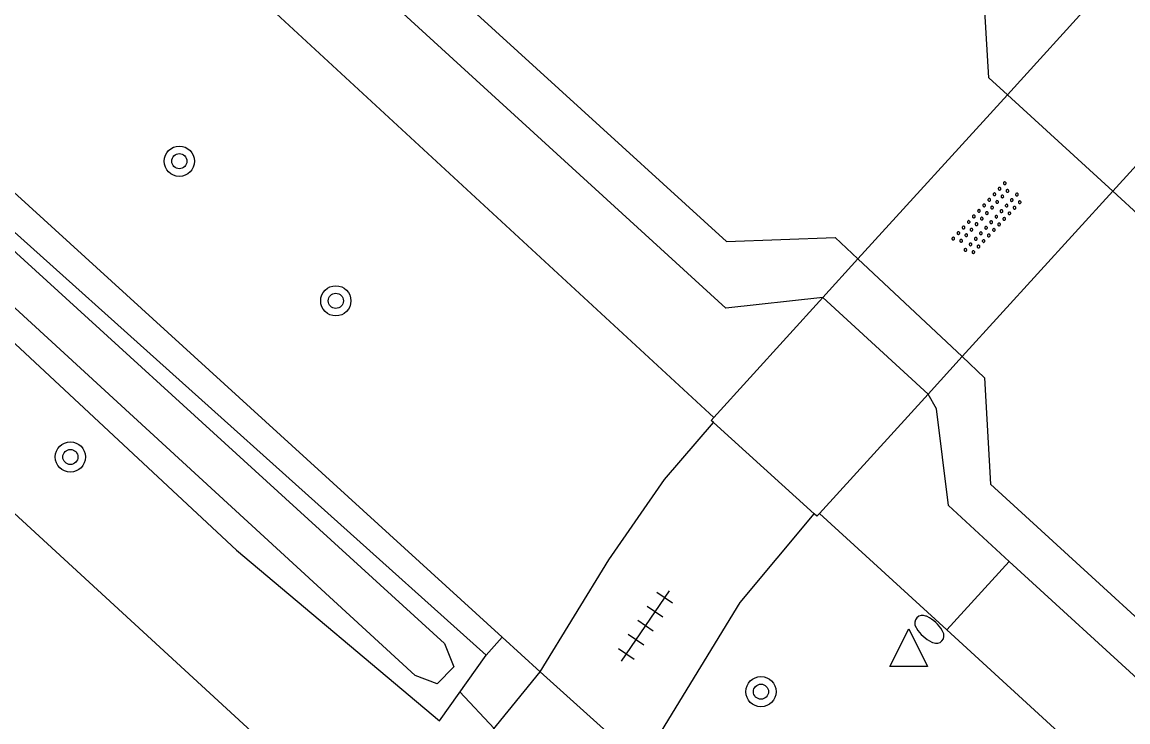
# Model space of a CAD drawing. Extents: x 128000 to 131008, y 398996 to 402500.
# Drawn here: x 129153.73 to 129182.97, y 399300.76 to 399319.27 of the extents above; entities that cross this region are included whole.
import ezdxf

# ---------------------------------------------------------------- set-up
doc = ezdxf.new("R2010")
doc.units = 0
for name, color, linetype in [('gg-knt-BGT kruinlijn', 7, 'Continuous'), ('gg-knt-verharding', 7, 'Continuous'), ('gg-kntw-beschoeiing', 7, 'Continuous'), ('gg-kntw-bovenkant insteek waterloop', 7, 'Continuous'), ('gg-kntw-waterlijn', 7, 'Continuous'), ('gg-kwrk-duiker nz buis', 7, 'Continuous'), ('gg-kwrk-kunstwerk niveau 01', 7, 'Continuous'), ('gt-grn-groengrens', 7, 'Continuous'), ('gt-grn-groengrens NZ', 7, 'Continuous'), ('gt-symb-boom', 7, 'Continuous'), ('gt-symb-brandkraan', 7, 'Continuous'), ('gt-symb-overige verharding', 7, 'Continuous'), ('gt-symb-tegel verharding', 7, 'Continuous'), ('gt-symb-waterafsluiter', 7, 'Continuous')]:
    doc.layers.add(name, color=color, linetype=linetype)

# ---------------------------------------------------------------- blocks, each defined once
blk = doc.blocks.new('gt0-BOOM')
at = {"layer": 'gt-symb-boom'}
for radius in [0.4, 0.2]:
    blk.add_circle((0, 0), radius, dxfattribs=at)
blk = doc.blocks.new('gt0-WAFSL')
at = {"layer": 'gt-symb-waterafsluiter'}
for p, q in [((-0.5, -0.333), (0, 0.667)), ((0, 0.667), (0.5, -0.333)), ((0.5, -0.333), (-0.5, -0.333))]:
    blk.add_line(p, q, dxfattribs=at)
blk = doc.blocks.new('gt0-BR')
at = {"layer": 'gt-symb-brandkraan'}
for centre, radius, start, end in [((-0.244, 0), 0.206, 107.5669, 252.4331), ((0.599, -2.664), 3, 106.892, 107.5669), ((0, -0.691), 0.938, 73.108, 106.892), ((-0.599, -2.664), 3, 72.4331, 73.108), ((0.244, 0), 0.206, 287.567, 72.4331), ((0.599, 2.664), 3, 252.4331, 253.108), ((0, 0.691), 0.938, 253.108, 286.8921), ((-0.599, 2.664), 3, 286.8921, 287.567)]:
    blk.add_arc(centre, radius, start, end, dxfattribs=at)
blk = doc.blocks.new('gt0-OVH')
at = {"layer": 'gt-symb-overige verharding'}
for points in [[(-0.972, 0.298), (-0.967, 0.308), (-0.965, 0.319), (-0.966, 0.33), (-0.971, 0.34), (-0.978, 0.348), (-0.988, 0.353), (-0.999, 0.355), (-1.01, 0.354), (-1.02, 0.349), (-1.028, 0.342), (-1.033, 0.332), (-1.035, 0.321), (-1.034, 0.31), (-1.029, 0.3), (-1.022, 0.292), (-1.012, 0.287), (-1.001, 0.285), (-0.99, 0.286), (-0.98, 0.291)], [(-0.772, 0.298), (-0.767, 0.308), (-0.765, 0.319), (-0.766, 0.33), (-0.771, 0.34), (-0.778, 0.348), (-0.788, 0.353), (-0.799, 0.355), (-0.81, 0.354), (-0.82, 0.349), (-0.828, 0.342), (-0.833, 0.332), (-0.835, 0.321), (-0.834, 0.31), (-0.829, 0.3), (-0.822, 0.292), (-0.812, 0.287), (-0.801, 0.285), (-0.79, 0.286), (-0.78, 0.291)], [(-0.572, 0.298), (-0.567, 0.308), (-0.565, 0.319), (-0.566, 0.33), (-0.571, 0.34), (-0.578, 0.348), (-0.588, 0.353), (-0.599, 0.355), (-0.61, 0.354), (-0.62, 0.349), (-0.628, 0.342), (-0.633, 0.332), (-0.635, 0.321), (-0.634, 0.31), (-0.629, 0.3), (-0.622, 0.292), (-0.612, 0.287), (-0.601, 0.285), (-0.59, 0.286), (-0.58, 0.291)], [(-0.372, 0.298), (-0.367, 0.308), (-0.365, 0.319), (-0.366, 0.33), (-0.371, 0.34), (-0.378, 0.348), (-0.388, 0.353), (-0.399, 0.355), (-0.41, 0.354), (-0.42, 0.349), (-0.428, 0.342), (-0.433, 0.332), (-0.435, 0.321), (-0.434, 0.31), (-0.429, 0.3), (-0.422, 0.292), (-0.412, 0.287), (-0.401, 0.285), (-0.39, 0.286), (-0.38, 0.291)], [(-0.172, 0.298), (-0.167, 0.308), (-0.165, 0.319), (-0.166, 0.33), (-0.171, 0.34), (-0.178, 0.348), (-0.188, 0.353), (-0.199, 0.355), (-0.21, 0.354), (-0.22, 0.349), (-0.228, 0.342), (-0.233, 0.332), (-0.235, 0.321), (-0.234, 0.31), (-0.229, 0.3), (-0.222, 0.292), (-0.212, 0.287), (-0.201, 0.285), (-0.19, 0.286), (-0.18, 0.291)], [(0.028, 0.298), (0.033, 0.308), (0.035, 0.319), (0.034, 0.33), (0.029, 0.34), (0.022, 0.348), (0.012, 0.353), (0.001, 0.355), (-0.01, 0.354), (-0.02, 0.349), (-0.028, 0.342), (-0.033, 0.332), (-0.035, 0.321), (-0.034, 0.31), (-0.029, 0.3), (-0.022, 0.292), (-0.012, 0.287), (-0.001, 0.285), (0.01, 0.286), (0.02, 0.291)], [(0.228, 0.298), (0.233, 0.308), (0.235, 0.319), (0.234, 0.33), (0.229, 0.34), (0.222, 0.348), (0.212, 0.353), (0.201, 0.355), (0.19, 0.354), (0.18, 0.349), (0.172, 0.342), (0.167, 0.332), (0.165, 0.321), (0.166, 0.31), (0.171, 0.3), (0.178, 0.292), (0.188, 0.287), (0.199, 0.285), (0.21, 0.286), (0.22, 0.291)], [(0.428, 0.298), (0.433, 0.308), (0.435, 0.319), (0.434, 0.33), (0.429, 0.34), (0.422, 0.348), (0.412, 0.353), (0.401, 0.355), (0.39, 0.354), (0.38, 0.349), (0.372, 0.342), (0.367, 0.332), (0.365, 0.321), (0.366, 0.31), (0.371, 0.3), (0.378, 0.292), (0.388, 0.287), (0.399, 0.285), (0.41, 0.286), (0.42, 0.291)], [(0.628, 0.298), (0.633, 0.308), (0.635, 0.319), (0.634, 0.33), (0.629, 0.34), (0.622, 0.348), (0.612, 0.353), (0.601, 0.355), (0.59, 0.354), (0.58, 0.349), (0.572, 0.342), (0.567, 0.332), (0.565, 0.321), (0.566, 0.31), (0.571, 0.3), (0.578, 0.292), (0.588, 0.287), (0.599, 0.285), (0.61, 0.286), (0.62, 0.291)], [(0.828, 0.298), (0.833, 0.308), (0.835, 0.319), (0.834, 0.33), (0.829, 0.34), (0.822, 0.348), (0.812, 0.353), (0.801, 0.355), (0.79, 0.354), (0.78, 0.349), (0.772, 0.342), (0.767, 0.332), (0.765, 0.321), (0.766, 0.31), (0.771, 0.3), (0.778, 0.292), (0.788, 0.287), (0.799, 0.285), (0.81, 0.286), (0.82, 0.291)], [(1.028, 0.298), (1.033, 0.308), (1.035, 0.319), (1.034, 0.33), (1.029, 0.34), (1.022, 0.348), (1.012, 0.353), (1.001, 0.355), (0.99, 0.354), (0.98, 0.349), (0.972, 0.342), (0.967, 0.332), (0.965, 0.321), (0.966, 0.31), (0.971, 0.3), (0.978, 0.292), (0.988, 0.287), (0.999, 0.285), (1.01, 0.286), (1.02, 0.291)], [(-0.872, 0.106), (-0.867, 0.116), (-0.865, 0.126), (-0.866, 0.137), (-0.871, 0.147), (-0.878, 0.156), (-0.888, 0.161), (-0.899, 0.163), (-0.91, 0.162), (-0.92, 0.157), (-0.928, 0.15), (-0.933, 0.14), (-0.935, 0.129), (-0.934, 0.118), (-0.929, 0.108), (-0.922, 0.1), (-0.912, 0.095), (-0.901, 0.092), (-0.89, 0.094), (-0.88, 0.098)], [(-0.672, 0.106), (-0.667, 0.116), (-0.665, 0.126), (-0.666, 0.137), (-0.671, 0.147), (-0.678, 0.156), (-0.688, 0.161), (-0.699, 0.163), (-0.71, 0.162), (-0.72, 0.157), (-0.728, 0.15), (-0.733, 0.14), (-0.735, 0.129), (-0.734, 0.118), (-0.729, 0.108), (-0.722, 0.1), (-0.712, 0.095), (-0.701, 0.092), (-0.69, 0.094), (-0.68, 0.098)], [(-0.472, 0.106), (-0.467, 0.116), (-0.465, 0.126), (-0.466, 0.137), (-0.471, 0.147), (-0.478, 0.156), (-0.488, 0.161), (-0.499, 0.163), (-0.51, 0.162), (-0.52, 0.157), (-0.528, 0.15), (-0.533, 0.14), (-0.535, 0.129), (-0.534, 0.118), (-0.529, 0.108), (-0.522, 0.1), (-0.512, 0.095), (-0.501, 0.092), (-0.49, 0.094), (-0.48, 0.098)], [(-0.272, 0.106), (-0.267, 0.116), (-0.265, 0.126), (-0.266, 0.137), (-0.271, 0.147), (-0.278, 0.156), (-0.288, 0.161), (-0.299, 0.163), (-0.31, 0.162), (-0.32, 0.157), (-0.328, 0.15), (-0.333, 0.14), (-0.335, 0.129), (-0.334, 0.118), (-0.329, 0.108), (-0.322, 0.1), (-0.312, 0.095), (-0.301, 0.092), (-0.29, 0.094), (-0.28, 0.098)], [(-0.072, 0.106), (-0.067, 0.116), (-0.065, 0.126), (-0.066, 0.137), (-0.071, 0.147), (-0.078, 0.156), (-0.088, 0.161), (-0.099, 0.163), (-0.11, 0.162), (-0.12, 0.157), (-0.128, 0.15), (-0.133, 0.14), (-0.135, 0.129), (-0.134, 0.118), (-0.129, 0.108), (-0.122, 0.1), (-0.112, 0.095), (-0.101, 0.092), (-0.09, 0.094), (-0.08, 0.098)], [(0.128, 0.106), (0.133, 0.116), (0.135, 0.126), (0.134, 0.137), (0.129, 0.147), (0.122, 0.156), (0.112, 0.161), (0.101, 0.163), (0.09, 0.162), (0.08, 0.157), (0.072, 0.15), (0.067, 0.14), (0.065, 0.129), (0.066, 0.118), (0.071, 0.108), (0.078, 0.1), (0.088, 0.095), (0.099, 0.092), (0.11, 0.094), (0.12, 0.098)], [(0.328, 0.106), (0.333, 0.116), (0.335, 0.126), (0.334, 0.137), (0.329, 0.147), (0.322, 0.156), (0.312, 0.161), (0.301, 0.163), (0.29, 0.162), (0.28, 0.157), (0.272, 0.15), (0.267, 0.14), (0.265, 0.129), (0.266, 0.118), (0.271, 0.108), (0.278, 0.1), (0.288, 0.095), (0.299, 0.092), (0.31, 0.094), (0.32, 0.098)], [(0.528, 0.106), (0.533, 0.116), (0.535, 0.126), (0.534, 0.137), (0.529, 0.147), (0.522, 0.156), (0.512, 0.161), (0.501, 0.163), (0.49, 0.162), (0.48, 0.157), (0.472, 0.15), (0.467, 0.14), (0.465, 0.129), (0.466, 0.118), (0.471, 0.108), (0.478, 0.1), (0.488, 0.095), (0.499, 0.092), (0.51, 0.094), (0.52, 0.098)], [(0.728, 0.106), (0.733, 0.116), (0.735, 0.126), (0.734, 0.137), (0.729, 0.147), (0.722, 0.156), (0.712, 0.161), (0.701, 0.163), (0.69, 0.162), (0.68, 0.157), (0.672, 0.15), (0.667, 0.14), (0.665, 0.129), (0.666, 0.118), (0.671, 0.108), (0.678, 0.1), (0.688, 0.095), (0.699, 0.092), (0.71, 0.094), (0.72, 0.098)], [(0.928, 0.106), (0.933, 0.116), (0.935, 0.126), (0.934, 0.137), (0.929, 0.147), (0.922, 0.156), (0.912, 0.161), (0.901, 0.163), (0.89, 0.162), (0.88, 0.157), (0.872, 0.15), (0.867, 0.14), (0.865, 0.129), (0.866, 0.118), (0.871, 0.108), (0.878, 0.1), (0.888, 0.095), (0.899, 0.092), (0.91, 0.094), (0.92, 0.098)], [(-0.972, -0.142), (-0.967, -0.132), (-0.965, -0.121), (-0.966, -0.11), (-0.971, -0.1), (-0.978, -0.092), (-0.988, -0.087), (-0.999, -0.085), (-1.01, -0.086), (-1.02, -0.091), (-1.028, -0.098), (-1.033, -0.108), (-1.035, -0.119), (-1.034, -0.13), (-1.029, -0.14), (-1.022, -0.148), (-1.012, -0.153), (-1.001, -0.155), (-0.99, -0.154), (-0.98, -0.149)], [(-0.872, -0.334), (-0.867, -0.324), (-0.865, -0.314), (-0.866, -0.303), (-0.871, -0.293), (-0.878, -0.284), (-0.888, -0.279), (-0.899, -0.277), (-0.91, -0.278), (-0.92, -0.283), (-0.928, -0.29), (-0.933, -0.3), (-0.935, -0.311), (-0.934, -0.322), (-0.929, -0.332), (-0.922, -0.34), (-0.912, -0.345), (-0.901, -0.348), (-0.89, -0.346), (-0.88, -0.342)], [(-0.772, -0.142), (-0.767, -0.132), (-0.765, -0.121), (-0.766, -0.11), (-0.771, -0.1), (-0.778, -0.092), (-0.788, -0.087), (-0.799, -0.085), (-0.81, -0.086), (-0.82, -0.091), (-0.828, -0.098), (-0.833, -0.108), (-0.835, -0.119), (-0.834, -0.13), (-0.829, -0.14), (-0.822, -0.148), (-0.812, -0.153), (-0.801, -0.155), (-0.79, -0.154), (-0.78, -0.149)], [(-0.672, -0.334), (-0.667, -0.324), (-0.665, -0.314), (-0.666, -0.303), (-0.671, -0.293), (-0.678, -0.284), (-0.688, -0.279), (-0.699, -0.277), (-0.71, -0.278), (-0.72, -0.283), (-0.728, -0.29), (-0.733, -0.3), (-0.735, -0.311), (-0.734, -0.322), (-0.729, -0.332), (-0.722, -0.34), (-0.712, -0.345), (-0.701, -0.348), (-0.69, -0.346), (-0.68, -0.342)], [(-0.572, -0.142), (-0.567, -0.132), (-0.565, -0.121), (-0.566, -0.11), (-0.571, -0.1), (-0.578, -0.092), (-0.588, -0.087), (-0.599, -0.085), (-0.61, -0.086), (-0.62, -0.091), (-0.628, -0.098), (-0.633, -0.108), (-0.635, -0.119), (-0.634, -0.13), (-0.629, -0.14), (-0.622, -0.148), (-0.612, -0.153), (-0.601, -0.155), (-0.59, -0.154), (-0.58, -0.149)], [(-0.472, -0.334), (-0.467, -0.324), (-0.465, -0.314), (-0.466, -0.303), (-0.471, -0.293), (-0.478, -0.284), (-0.488, -0.279), (-0.499, -0.277), (-0.51, -0.278), (-0.52, -0.283), (-0.528, -0.29), (-0.533, -0.3), (-0.535, -0.311), (-0.534, -0.322), (-0.529, -0.332), (-0.522, -0.34), (-0.512, -0.345), (-0.501, -0.348), (-0.49, -0.346), (-0.48, -0.342)], [(-0.372, -0.142), (-0.367, -0.132), (-0.365, -0.121), (-0.366, -0.11), (-0.371, -0.1), (-0.378, -0.092), (-0.388, -0.087), (-0.399, -0.085), (-0.41, -0.086), (-0.42, -0.091), (-0.428, -0.098), (-0.433, -0.108), (-0.435, -0.119), (-0.434, -0.13), (-0.429, -0.14), (-0.422, -0.148), (-0.412, -0.153), (-0.401, -0.155), (-0.39, -0.154), (-0.38, -0.149)], [(-0.272, -0.334), (-0.267, -0.324), (-0.265, -0.314), (-0.266, -0.303), (-0.271, -0.293), (-0.278, -0.284), (-0.288, -0.279), (-0.299, -0.277), (-0.31, -0.278), (-0.32, -0.283), (-0.328, -0.29), (-0.333, -0.3), (-0.335, -0.311), (-0.334, -0.322), (-0.329, -0.332), (-0.322, -0.34), (-0.312, -0.345), (-0.301, -0.348), (-0.29, -0.346), (-0.28, -0.342)], [(-0.172, -0.142), (-0.167, -0.132), (-0.165, -0.121), (-0.166, -0.11), (-0.171, -0.1), (-0.178, -0.092), (-0.188, -0.087), (-0.199, -0.085), (-0.21, -0.086), (-0.22, -0.091), (-0.228, -0.098), (-0.233, -0.108), (-0.235, -0.119), (-0.234, -0.13), (-0.229, -0.14), (-0.222, -0.148), (-0.212, -0.153), (-0.201, -0.155), (-0.19, -0.154), (-0.18, -0.149)], [(-0.072, -0.334), (-0.067, -0.324), (-0.065, -0.314), (-0.066, -0.303), (-0.071, -0.293), (-0.078, -0.284), (-0.088, -0.279), (-0.099, -0.277), (-0.11, -0.278), (-0.12, -0.283), (-0.128, -0.29), (-0.133, -0.3), (-0.135, -0.311), (-0.134, -0.322), (-0.129, -0.332), (-0.122, -0.34), (-0.112, -0.345), (-0.101, -0.348), (-0.09, -0.346), (-0.08, -0.342)], [(0.028, -0.142), (0.033, -0.132), (0.035, -0.121), (0.034, -0.11), (0.029, -0.1), (0.022, -0.092), (0.012, -0.087), (0.001, -0.085), (-0.01, -0.086), (-0.02, -0.091), (-0.028, -0.098), (-0.033, -0.108), (-0.035, -0.119), (-0.034, -0.13), (-0.029, -0.14), (-0.022, -0.148), (-0.012, -0.153), (-0.001, -0.155), (0.01, -0.154), (0.02, -0.149)], [(0.128, -0.334), (0.133, -0.324), (0.135, -0.314), (0.134, -0.303), (0.129, -0.293), (0.122, -0.284), (0.112, -0.279), (0.101, -0.277), (0.09, -0.278), (0.08, -0.283), (0.072, -0.29), (0.067, -0.3), (0.065, -0.311), (0.066, -0.322), (0.071, -0.332), (0.078, -0.34), (0.088, -0.345), (0.099, -0.348), (0.11, -0.346), (0.12, -0.342)], [(0.228, -0.142), (0.233, -0.132), (0.235, -0.121), (0.234, -0.11), (0.229, -0.1), (0.222, -0.092), (0.212, -0.087), (0.201, -0.085), (0.19, -0.086), (0.18, -0.091), (0.172, -0.098), (0.167, -0.108), (0.165, -0.119), (0.166, -0.13), (0.171, -0.14), (0.178, -0.148), (0.188, -0.153), (0.199, -0.155), (0.21, -0.154), (0.22, -0.149)], [(0.328, -0.334), (0.333, -0.324), (0.335, -0.314), (0.334, -0.303), (0.329, -0.293), (0.322, -0.284), (0.312, -0.279), (0.301, -0.277), (0.29, -0.278), (0.28, -0.283), (0.272, -0.29), (0.267, -0.3), (0.265, -0.311), (0.266, -0.322), (0.271, -0.332), (0.278, -0.34), (0.288, -0.345), (0.299, -0.348), (0.31, -0.346), (0.32, -0.342)], [(0.428, -0.142), (0.433, -0.132), (0.435, -0.121), (0.434, -0.11), (0.429, -0.1), (0.422, -0.092), (0.412, -0.087), (0.401, -0.085), (0.39, -0.086), (0.38, -0.091), (0.372, -0.098), (0.367, -0.108), (0.365, -0.119), (0.366, -0.13), (0.371, -0.14), (0.378, -0.148), (0.388, -0.153), (0.399, -0.155), (0.41, -0.154), (0.42, -0.149)], [(0.528, -0.334), (0.533, -0.324), (0.535, -0.314), (0.534, -0.303), (0.529, -0.293), (0.522, -0.284), (0.512, -0.279), (0.501, -0.277), (0.49, -0.278), (0.48, -0.283), (0.472, -0.29), (0.467, -0.3), (0.465, -0.311), (0.466, -0.322), (0.471, -0.332), (0.478, -0.34), (0.488, -0.345), (0.499, -0.348), (0.51, -0.346), (0.52, -0.342)], [(0.628, -0.142), (0.633, -0.132), (0.635, -0.121), (0.634, -0.11), (0.629, -0.1), (0.622, -0.092), (0.612, -0.087), (0.601, -0.085), (0.59, -0.086), (0.58, -0.091), (0.572, -0.098), (0.567, -0.108), (0.565, -0.119), (0.566, -0.13), (0.571, -0.14), (0.578, -0.148), (0.588, -0.153), (0.599, -0.155), (0.61, -0.154), (0.62, -0.149)], [(0.728, -0.334), (0.733, -0.324), (0.735, -0.314), (0.734, -0.303), (0.729, -0.293), (0.722, -0.284), (0.712, -0.279), (0.701, -0.277), (0.69, -0.278), (0.68, -0.283), (0.672, -0.29), (0.667, -0.3), (0.665, -0.311), (0.666, -0.322), (0.671, -0.332), (0.678, -0.34), (0.688, -0.345), (0.699, -0.348), (0.71, -0.346), (0.72, -0.342)], [(0.828, -0.142), (0.833, -0.132), (0.835, -0.121), (0.834, -0.11), (0.829, -0.1), (0.822, -0.092), (0.812, -0.087), (0.801, -0.085), (0.79, -0.086), (0.78, -0.091), (0.772, -0.098), (0.767, -0.108), (0.765, -0.119), (0.766, -0.13), (0.771, -0.14), (0.778, -0.148), (0.788, -0.153), (0.799, -0.155), (0.81, -0.154), (0.82, -0.149)], [(0.928, -0.334), (0.933, -0.324), (0.935, -0.314), (0.934, -0.303), (0.929, -0.293), (0.922, -0.284), (0.912, -0.279), (0.901, -0.277), (0.89, -0.278), (0.88, -0.283), (0.872, -0.29), (0.867, -0.3), (0.865, -0.311), (0.866, -0.322), (0.871, -0.332), (0.878, -0.34), (0.888, -0.345), (0.899, -0.348), (0.91, -0.346), (0.92, -0.342)], [(1.028, -0.142), (1.033, -0.132), (1.035, -0.121), (1.034, -0.11), (1.029, -0.1), (1.022, -0.092), (1.012, -0.087), (1.001, -0.085), (0.99, -0.086), (0.98, -0.091), (0.972, -0.098), (0.967, -0.108), (0.965, -0.119), (0.966, -0.13), (0.971, -0.14), (0.978, -0.148), (0.988, -0.153), (0.999, -0.155), (1.01, -0.154), (1.02, -0.149)]]:
    blk.add_lwpolyline(points, close=True, dxfattribs=at)
blk = doc.blocks.new('gt0-TEG1')
at = {"layer": 'gt-symb-tegel verharding'}
for p, q in [((-1.125, 0), (1.125, 0)), ((-0.9, -0.25), (-0.9, 0.25)), ((-0.45, -0.25), (-0.45, 0.25)), ((0, -0.25), (0, 0.25)), ((0.45, -0.25), (0.45, 0.25)), ((0.9, -0.25), (0.9, 0.25))]:
    blk.add_line(p, q, dxfattribs=at)

msp = doc.modelspace()

# ---------------------------------------------------------------- linework, layer by layer
at = {"layer": 'gg-knt-BGT kruinlijn'}
for p, q in [((129131.199, 399346.521), (129172.021, 399308.805)), ((129174.815, 399306.271), (129178.183, 399303.192)), ((129178.183, 399303.192), (129194.582, 399288.203))]:
    msp.add_line(p, q, dxfattribs=at)
at = {"layer": 'gg-knt-verharding'}
msp.add_line((129162.355, 399298.161), (129136.058, 399322.316), dxfattribs=at)
for points in [[(129167.43, 399302.08), (129169.25, 399305.04), (129170.72, 399307.17), (129172.016, 399308.676)], [(129170.072, 399299.706), (129170.64, 399300.51), (129172.72, 399303.91), (129174.675, 399306.262)], [(129162.355, 399298.161), (129164.36, 399298.3), (129167.43, 399302.08)]]:
    msp.add_lwpolyline(points, dxfattribs=at)
at = {"layer": 'gg-kntw-beschoeiing'}
for p, q in [((129179.785, 399317.344), (129182.572, 399314.794)), ((129183.341, 399314.09), (129182.572, 399314.794)), ((129175.836, 399313.001), (129178.589, 399310.417))]:
    msp.add_line(p, q, dxfattribs=at)
for points in [[(129154.629, 399329.628), (129172.36, 399313.46), (129175.23, 399313.57), (129175.836, 399313.001)], [(129179.785, 399317.344), (129179.3, 399317.79), (129179.193, 399319.567)], [(129178.589, 399310.417), (129179.181, 399309.86), (129179.34, 399307.04), (129291.41, 399204.53), (129294.4, 399204.71), (129298.46, 399209.23), (129297.84, 399212.39)]]:
    msp.add_lwpolyline(points, dxfattribs=at)
at = {"layer": 'gg-kntw-bovenkant insteek waterloop'}
for points in [[(129114.572, 399349.444), (129112.983, 399347.81), (129134.433, 399328.579), (129159.405, 399305.298), (129164.768, 399300.785), (129166.001, 399302.522)], [(129166.001, 399302.522), (129149.249, 399317.548), (129125.349, 399339.752), (129114.572, 399349.444)]]:
    msp.add_lwpolyline(points, dxfattribs=at)
at = {"layer": 'gg-kntw-waterlijn'}
msp.add_lwpolyline([(129114.813, 399348.278), (129130.241, 399334.449), (129164.9, 399302.83), (129165.153, 399302.209), (129164.704, 399301.76), (129164.129, 399301.979), (129134.648, 399329.058), (129114.043, 399347.604), (129114.322, 399348.118), (129114.813, 399348.278)], dxfattribs=at)
at = {"layer": 'gg-kwrk-duiker nz buis'}
msp.add_line((129166.213, 399300.582), (129165.309, 399301.548), dxfattribs=at)
at = {"layer": 'gg-kwrk-kunstwerk niveau 01'}
for p, q in [((129183.511, 399321.443), (129179.785, 399317.344)), ((129179.785, 399317.344), (129175.836, 399313.001)), ((129182.572, 399314.794), (129178.589, 399310.417)), ((129175.836, 399313.001), (129174.909, 399311.982)), ((129174.909, 399311.982), (129172.021, 399308.805)), ((129178.589, 399310.417), (129177.688, 399309.427)), ((129177.688, 399309.427), (129174.815, 399306.271)), ((129174.675, 399306.262), (129172.016, 399308.676))]:
    msp.add_line(p, q, dxfattribs=at)
for points in [[(129186.298, 399318.964), (129186.336, 399318.929), (129182.572, 399314.794)], [(129172.016, 399308.676), (129171.955, 399308.732), (129172.021, 399308.805)], [(129174.815, 399306.271), (129174.747, 399306.196), (129174.675, 399306.262)]]:
    msp.add_lwpolyline(points, dxfattribs=at)
at = {"layer": 'gt-grn-groengrens'}
for p, q in [((129178.183, 399303.192), (129179.837, 399305.001)), ((129196.211, 399289.985), (129179.837, 399305.001)), ((129167.43, 399302.08), (129166.426, 399302.996)), ((129167.43, 399302.08), (129170.072, 399299.706))]:
    msp.add_line(p, q, dxfattribs=at)
for points in [[(129166.426, 399302.996), (129146.155, 399321.479), (129135.933, 399330.851), (129124.827, 399341), (129115.279, 399349.608), (129114.987, 399349.905)], [(129179.837, 399305.001), (129178.225, 399306.479), (129177.912, 399309.034), (129177.688, 399309.427), (129174.909, 399311.982), (129172.337, 399311.696), (129153.75, 399328.685)]]:
    msp.add_lwpolyline(points, dxfattribs=at)
at = {"layer": 'gt-grn-groengrens NZ'}
msp.add_line((129166.001, 399302.522), (129166.426, 399302.996), dxfattribs=at)

# ---------------------------------------------------------------- block references
at = {"layer": 'gt-symb-boom'}
for p in [(129157.891, 399315.586), (129162.028, 399311.893), (129155.01, 399307.763), (129173.27, 399301.555)]:
    msp.add_blockref('gt0-BOOM', p, dxfattribs=at)
at = {"layer": 'gt-symb-brandkraan', "rotation": -42.44710185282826}
msp.add_blockref('gt0-BR', (129177.725, 399303.204), dxfattribs=at)
at = {"layer": 'gt-symb-overige verharding', "rotation": 47.10610927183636}
msp.add_blockref('gt0-OVH', (129179.27, 399314.054), dxfattribs=at)
at = {"layer": 'gt-symb-tegel verharding', "rotation": 55.72173342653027}
msp.add_blockref('gt0-TEG1', (129170.217, 399303.295), dxfattribs=at)
at = {"layer": 'gt-symb-waterafsluiter'}
msp.add_blockref('gt0-WAFSL', (129177.178, 399302.553), dxfattribs=at)

doc.saveas('drawing.dxf')
